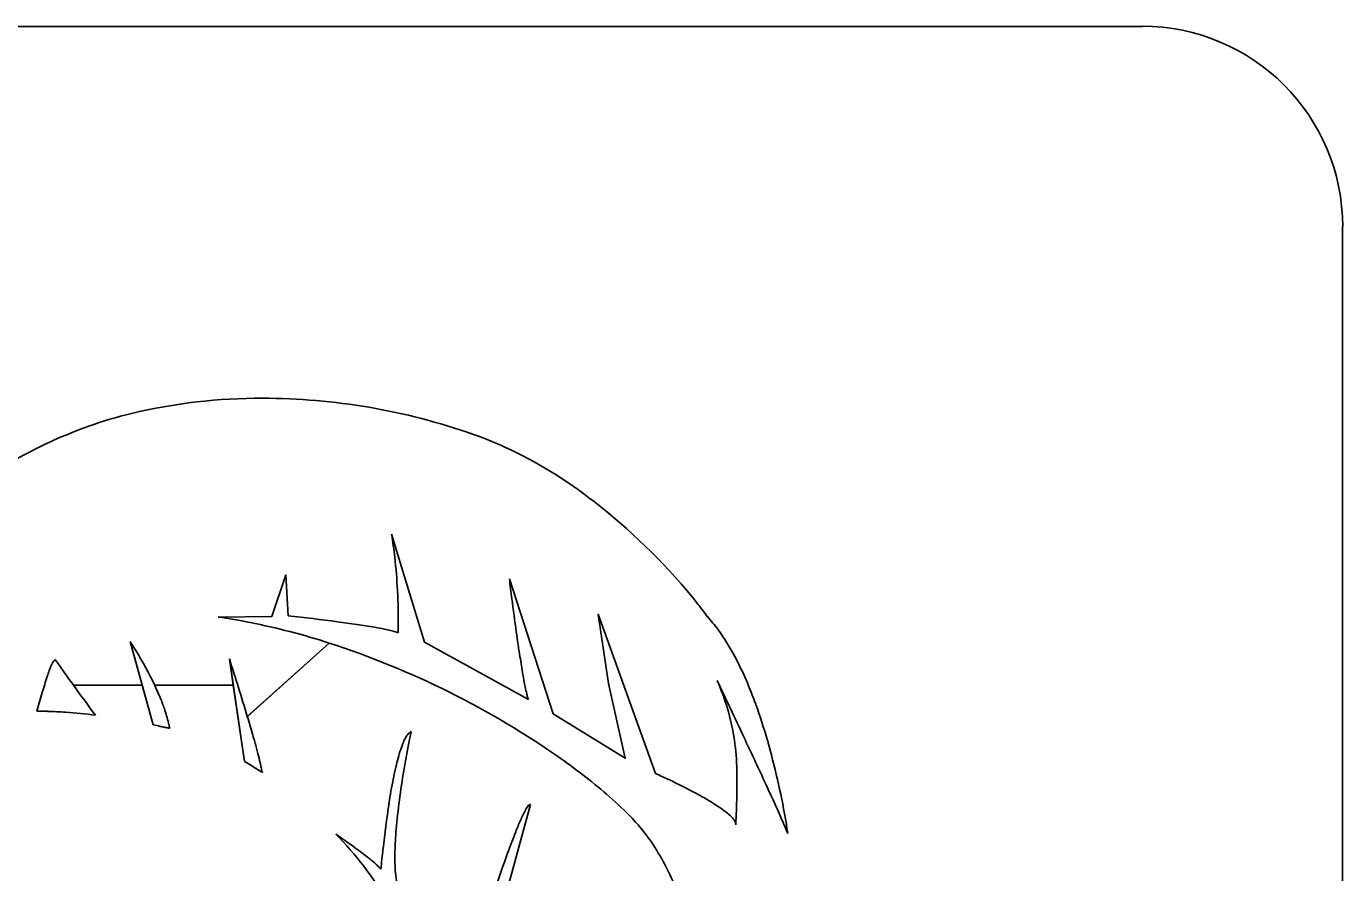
# Model space of a CAD drawing. Extents: x 42133 to 45533, y 41351 to 47951.
# Drawn here: x 42288.26 to 42301.6, y 47623.72 to 47632.3 of the extents above; entities that cross this region are included whole.
import ezdxf

# ---------------------------------------------------------------- set-up
doc = ezdxf.new("R2010")
doc.units = 0
doc.layers.add('P_TRAF_SIGN_SignDetails', color=7, linetype='Continuous')

msp = doc.modelspace()

# ---------------------------------------------------------------- linework, layer by layer
at = {"layer": 'P_TRAF_SIGN_SignDetails'}
for p, q in [((42271.124, 47632.302), (42299.57, 47632.302)), ((42301.6, 47630.272), (42301.6, 47601.932))]:
    msp.add_line(p, q, dxfattribs=at)
for points in [[(42291.96, 47627.151), (42292.294, 47626.057), (42293.347, 47625.477)], [(42291.96, 47627.151), (42292.294, 47626.057), (42293.347, 47625.477)], [(42291.96, 47627.151), (42292.294, 47626.057), (42293.347, 47625.477)], [(42290.203, 47626.312), (42290.745, 47626.319), (42290.888, 47626.739), (42290.913, 47626.326)], [(42290.203, 47626.312), (42290.745, 47626.319), (42290.888, 47626.739), (42290.913, 47626.326)], [(42290.203, 47626.312), (42290.745, 47626.319), (42290.888, 47626.739), (42290.913, 47626.326)], [(42293.154, 47626.7), (42293.598, 47625.331), (42294.328, 47624.88)], [(42293.154, 47626.7), (42293.598, 47625.331), (42294.328, 47624.88), (42294.158, 47625.639), (42294.053, 47626.34), (42294.635, 47624.726)], [(42293.154, 47626.7), (42293.598, 47625.331), (42294.328, 47624.88), (42294.158, 47625.639), (42294.053, 47626.34), (42294.635, 47624.726)], [(42294.328, 47624.88), (42294.158, 47625.639), (42294.053, 47626.34), (42294.635, 47624.726)], [(42288.735, 47625.622), (42289.432, 47625.622), (42289.308, 47626.065)], [(42288.735, 47625.622), (42289.432, 47625.622), (42289.308, 47626.065)], [(42289.544, 47625.218), (42289.308, 47626.065)], [(42290.497, 47625.304), (42291.326, 47626.049)], [(42290.497, 47625.304), (42291.326, 47626.049)], [(42291.326, 47626.049), (42290.498, 47625.304)], [(42291.326, 47626.049), (42290.498, 47625.304)], [(42289.558, 47625.622), (42290.355, 47625.622), (42290.316, 47625.889)], [(42289.558, 47625.622), (42290.355, 47625.622), (42290.316, 47625.889)], [(42290.47, 47624.848), (42290.316, 47625.889)], [(42289.432, 47625.621), (42288.735, 47625.621)], [(42289.432, 47625.621), (42288.735, 47625.621)], [(42289.544, 47625.218), (42289.432, 47625.621)], [(42289.544, 47625.218), (42289.432, 47625.621)], [(42290.47, 47624.848), (42290.355, 47625.621), (42289.558, 47625.621)], [(42290.47, 47624.848), (42290.355, 47625.621), (42289.558, 47625.621)], [(42293.367, 47624.413), (42292.835, 47622.459)], [(42293.367, 47624.413), (42292.835, 47622.459)], [(42293.367, 47624.413), (42292.835, 47622.459)]]:
    msp.add_lwpolyline(points, dxfattribs=at)
for centre, radius, start, end in [((42299.569, 47630.271), 2.032, 0, 90), ((42290.648, 47622.804), 5.728, 89.9552, 103.3752), ((42290.648, 47622.804), 5.728, 89.9552, 103.3752), ((42290.648, 47622.804), 5.728, 89.9552, 103.3752), ((42290.646, 47622.091), 6.44, 70.6408, 89.9484), ((42290.646, 47622.091), 6.44, 70.6408, 89.9484), ((42290.646, 47622.091), 6.44, 70.6408, 89.9484), ((42290.33, 47624.213), 4.284, 103.604, 109.648), ((42290.33, 47624.213), 4.284, 103.604, 109.648), ((42290.33, 47624.213), 4.284, 103.604, 109.648), ((42290.558, 47623.589), 4.948, 109.7052, 120.7607), ((42290.558, 47623.589), 4.948, 109.7052, 120.7607), ((42290.558, 47623.589), 4.948, 109.7052, 120.7607), ((42291.506, 47624.539), 3.846, 64.3791, 70.6413), ((42291.506, 47624.539), 3.846, 64.3791, 70.6413), ((42291.506, 47624.539), 3.846, 64.3791, 70.6413), ((42291.097, 47623.737), 4.747, 51.2901, 64.1058), ((42291.097, 47623.737), 4.747, 51.2901, 64.1058), ((42291.097, 47623.737), 4.747, 51.2901, 64.1058), ((42290.145, 47622.508), 6.301, 38.6603, 51.52), ((42290.145, 47622.508), 6.301, 38.6603, 51.52), ((42290.145, 47622.508), 6.301, 38.6603, 51.52), ((42287.395, 47626.406), 4.625, 6.369, 9.2757), ((42287.395, 47626.406), 4.625, 6.369, 9.2757), ((42287.395, 47626.406), 4.625, 6.369, 9.2757), ((42285.916, 47626.256), 6.112, 359.8223, 6.2228), ((42285.916, 47626.256), 6.112, 359.8223, 6.2228), ((42285.916, 47626.256), 6.112, 359.8223, 6.2228), ((42329.721, 47631.159), 36.838, 186.9514, 187.2683), ((42329.721, 47631.159), 36.838, 186.9514, 187.2683), ((42329.721, 47631.159), 36.838, 186.9514, 187.2683), ((42321.866, 47630.137), 28.917, 187.2299, 187.9001), ((42321.866, 47630.137), 28.917, 187.2299, 187.9001), ((42321.866, 47630.137), 28.917, 187.2299, 187.9001), ((42292.359, 47624.285), 3.461, 35.9244, 38.5911), ((42292.359, 47624.285), 3.461, 35.9244, 38.5911), ((42292.359, 47624.285), 3.461, 35.9244, 38.5911), ((42289.332, 47620.219), 6.155, 78.8122, 81.8661), ((42289.332, 47620.219), 6.155, 78.8122, 81.8661), ((42289.332, 47620.219), 6.155, 78.8122, 81.8661), ((42289.11, 47619.173), 7.224, 72.1362, 78.6959), ((42289.11, 47619.173), 7.224, 72.1362, 78.6959), ((42289.11, 47619.173), 7.224, 72.1362, 78.6959), ((42288.611, 47605.144), 21.306, 82.4453, 83.7975), ((42288.611, 47605.144), 21.306, 82.4453, 83.7975), ((42288.611, 47605.144), 21.306, 82.4453, 83.7975), ((42289.714, 47613.487), 12.89, 81.5572, 82.4303), ((42289.714, 47613.487), 12.89, 81.5572, 82.4303), ((42289.714, 47613.487), 12.89, 81.5572, 82.4303), ((42290.585, 47619.316), 6.997, 80.0987, 81.5999), ((42290.585, 47619.316), 6.997, 80.0987, 81.5999), ((42290.585, 47619.316), 6.997, 80.0987, 81.5999), ((42288.627, 47626.241), 3.4, 358.4865, 359.9345), ((42288.627, 47626.241), 3.4, 358.4865, 359.9345), ((42288.627, 47626.241), 3.4, 358.4865, 359.9345), ((42293.98, 47625.238), 1.6, 36.2651, 42.3723), ((42293.98, 47625.238), 1.6, 36.2651, 42.3723), ((42293.98, 47625.238), 1.6, 36.2651, 42.3723), ((42291.218, 47622.951), 3.307, 78.0559, 80.0745), ((42291.218, 47622.951), 3.307, 78.0559, 80.0745), ((42291.218, 47622.951), 3.307, 78.0559, 80.0745), ((42291.612, 47624.825), 1.393, 75.4034, 77.9931), ((42291.612, 47624.825), 1.393, 75.4034, 77.9931), ((42291.612, 47624.825), 1.393, 75.4034, 77.9931), ((42291.828, 47625.643), 0.546, 70.5576, 75.6237), ((42291.828, 47625.643), 0.546, 70.5576, 75.6237), ((42291.828, 47625.643), 0.546, 70.5576, 75.6237), ((42291.94, 47625.965), 0.206, 65.2836, 70.2996), ((42291.94, 47625.965), 0.206, 65.2836, 70.2996), ((42291.94, 47625.965), 0.206, 65.2836, 70.2996), ((42310.03, 47628.492), 16.967, 187.8903, 188.7534), ((42310.03, 47628.492), 16.967, 187.8903, 188.7534), ((42310.03, 47628.492), 16.967, 187.8903, 188.7534), ((42293.438, 47624.859), 2.261, 27.7995, 35.8766), ((42293.438, 47624.859), 2.261, 27.7995, 35.8766), ((42293.438, 47624.859), 2.261, 27.7995, 35.8766), ((42287.196, 47624.668), 2.532, 32.1594, 33.4877), ((42287.196, 47624.668), 2.532, 32.1594, 33.4877), ((42287.196, 47624.668), 2.532, 32.1594, 33.4877), ((42285.97, 47623.89), 3.984, 26.4027, 32.2348), ((42285.97, 47623.89), 3.984, 26.4027, 32.2348), ((42285.97, 47623.89), 3.984, 26.4027, 32.2348), ((42288.589, 47617.618), 8.864, 54.9671, 72.0152), ((42288.589, 47617.618), 8.864, 54.9671, 72.0138), ((42288.589, 47617.618), 8.864, 54.9671, 72.0138), ((42289.043, 47625.583), 0.583, 154.4376, 157.6049), ((42289.043, 47625.583), 0.583, 154.4376, 157.6049), ((42289.043, 47625.583), 0.583, 154.4376, 157.6049), ((42288.748, 47625.726), 0.255, 148.8827, 154.6404), ((42288.748, 47625.726), 0.255, 148.8827, 154.6404), ((42288.748, 47625.726), 0.255, 148.8827, 154.6404), ((42288.615, 47625.806), 0.1, 140.5588, 148.7614), ((42288.615, 47625.806), 0.1, 140.5588, 148.7614), ((42288.615, 47625.806), 0.1, 140.5588, 148.7614), ((42288.566, 47625.845), 0.037, 129.134, 140.2175), ((42288.566, 47625.845), 0.037, 129.134, 140.2175), ((42288.566, 47625.845), 0.037, 129.134, 140.2175), ((42288.552, 47625.863), 0.014, 103.2867, 130.1619), ((42288.552, 47625.863), 0.014, 103.2867, 130.1619), ((42288.552, 47625.863), 0.014, 103.2867, 130.1619), ((42288.55, 47625.87), 0.00705, 46.8702, 100.4012), ((42288.55, 47625.87), 0.00705, 46.8702, 100.4012), ((42288.55, 47625.87), 0.00705, 46.8702, 100.4012), ((42288.546, 47625.865), 0.0136, 30.875, 48.4344), ((42288.546, 47625.865), 0.0136, 30.875, 48.4344), ((42288.546, 47625.865), 0.0136, 30.875, 48.4344), ((42289.521, 47626.494), 1.147, 212.8237, 215.0489), ((42289.521, 47626.494), 1.147, 212.8237, 215.0489), ((42289.521, 47626.494), 1.147, 212.8237, 215.0489), ((42293.418, 47629.197), 5.889, 214.8077, 215.4976), ((42293.418, 47629.197), 5.889, 214.8077, 215.4976), ((42293.418, 47629.197), 5.889, 214.8077, 215.4976), ((42257.692, 47615.446), 34.254, 16.725, 17.7503), ((42257.692, 47615.446), 34.254, 16.725, 17.7503), ((42257.692, 47615.446), 34.254, 16.725, 17.7503), ((42302.326, 47627.303), 9.171, 188.7364, 189.8887), ((42302.326, 47627.303), 9.171, 188.7364, 189.8887), ((42302.326, 47627.303), 9.171, 188.7364, 189.8887), ((42292.162, 47624.192), 3.701, 19.4971, 27.7306), ((42292.162, 47624.192), 3.701, 19.4971, 27.7306), ((42292.162, 47624.192), 3.701, 19.4971, 27.7306), ((42292.514, 47624.357), 4.265, 161.5204, 163.7832), ((42292.514, 47624.357), 4.265, 161.5204, 163.7832), ((42292.514, 47624.357), 4.265, 161.5204, 163.7832), ((42290.401, 47625.059), 2.039, 159.5805, 161.4008), ((42290.401, 47625.059), 2.039, 159.5805, 161.4008), ((42290.401, 47625.059), 2.039, 159.5805, 161.4008), ((42289.51, 47625.389), 1.089, 157.5336, 159.5241), ((42289.51, 47625.389), 1.089, 157.5336, 159.5241), ((42289.51, 47625.389), 1.089, 157.5336, 159.5241), ((42305.864, 47638.079), 21.18, 215.5096, 216.028), ((42305.864, 47638.079), 21.18, 215.5096, 216.028), ((42305.864, 47638.079), 21.18, 215.5096, 216.028), ((42297.657, 47626.487), 4.432, 189.8563, 191.47), ((42297.657, 47626.487), 4.432, 189.8563, 191.47), ((42297.657, 47626.487), 4.432, 189.8563, 191.47), ((42296.276, 47623.247), 8.188, 163.6737, 165.0723), ((42296.276, 47623.247), 8.188, 163.6737, 165.0723), ((42296.276, 47623.247), 8.188, 163.6737, 165.0723), ((42328.819, 47654.734), 49.541, 215.99, 216.426), ((42328.819, 47654.734), 49.541, 215.9903, 216.426), ((42328.819, 47654.734), 49.541, 215.9903, 216.426), ((42287.048, 47624.429), 2.779, 22.1852, 26.3361), ((42287.048, 47624.429), 2.779, 25.4124, 26.3361), ((42287.048, 47624.429), 2.779, 25.4124, 26.3361), ((42287.048, 47624.429), 2.779, 22.1852, 25.4083), ((42287.048, 47624.429), 2.779, 22.1852, 25.4083), ((42295.098, 47625.965), 1.82, 191.4005, 193.8143), ((42295.098, 47625.965), 1.82, 191.4005, 193.8143), ((42295.098, 47625.965), 1.82, 191.4005, 193.8143), ((42292.857, 47624.617), 2.623, 20.1407, 23.6604), ((42026.935, 47498.793), 296.809, 25.18483, 25.30705), ((42292.857, 47624.617), 2.623, 20.1407, 23.6604), ((42026.935, 47498.793), 296.809, 25.18483, 25.30705), ((42292.857, 47624.617), 2.623, 20.1407, 23.6604), ((42026.935, 47498.793), 296.809, 25.18483, 25.30705), ((42287.805, 47624.743), 1.959, 18.5456, 22.067), ((42287.805, 47624.743), 1.959, 18.5456, 22.067), ((42287.805, 47624.743), 1.959, 18.5456, 22.067), ((42293.891, 47625.666), 0.577, 193.6354, 197.6061), ((42293.891, 47625.666), 0.577, 193.6354, 197.6061), ((42293.891, 47625.666), 0.577, 193.6354, 197.6061), ((42293.433, 47625.519), 0.0955, 196.5378, 206.1501), ((42293.433, 47625.519), 0.0955, 196.5378, 206.1501), ((42293.433, 47625.519), 0.0955, 196.5378, 206.1501), ((42293.236, 47624.748), 2.222, 8.1396, 20.3399), ((42293.236, 47624.748), 2.222, 8.1396, 20.3399), ((42293.236, 47624.748), 2.222, 8.1396, 20.3399), ((42290.212, 47623.463), 5.783, 16.0509, 19.8489), ((42290.212, 47623.463), 5.783, 16.0509, 19.8489), ((42290.212, 47623.463), 5.783, 16.0509, 19.8489), ((42288.406, 47622.143), 3.214, 88.8275, 90.7408), ((42288.406, 47622.143), 3.214, 88.8275, 90.7408), ((42288.406, 47622.143), 3.214, 88.8275, 90.7408), ((42288.386, 47621.388), 3.968, 86.0759, 88.7515), ((42288.386, 47621.388), 3.968, 86.0759, 88.7515), ((42288.386, 47621.388), 3.968, 86.0759, 88.7515), ((42288.301, 47620.206), 5.153, 82.6802, 86.0391), ((42288.301, 47620.206), 5.153, 82.6802, 86.0391), ((42288.301, 47620.206), 5.153, 82.6802, 86.0391), ((42288.449, 47624.955), 1.281, 11.8573, 18.6871), ((42288.449, 47624.955), 1.281, 11.8573, 18.6871), ((42288.449, 47624.955), 1.281, 11.8573, 18.6871), ((42273.947, 47620.343), 17.278, 16.0256, 16.6869), ((42273.947, 47620.343), 17.278, 16.0256, 16.6862), ((42273.947, 47620.343), 17.278, 16.0256, 16.6862), ((42287.545, 47614.853), 10.556, 78.6918, 79.083), ((42287.545, 47614.853), 10.556, 78.6918, 79.083), ((42287.545, 47614.853), 10.556, 78.6918, 79.083), ((42288.981, 47622.033), 3.233, 77.9448, 78.6881), ((42288.981, 47622.033), 3.233, 77.9448, 78.6881), ((42288.981, 47622.033), 3.233, 77.9448, 78.6881), ((42289.259, 47623.341), 1.897, 77.3287, 77.9097), ((42289.259, 47623.341), 1.897, 77.3287, 77.9097), ((42289.259, 47623.341), 1.897, 77.3287, 77.9097), ((42289.416, 47624.034), 1.186, 75.6948, 77.393), ((42289.416, 47624.034), 1.186, 75.6948, 77.393), ((42289.416, 47624.034), 1.186, 75.6948, 77.393), ((42288.809, 47625.035), 0.913, 9.3031, 11.5655), ((42288.809, 47625.035), 0.913, 9.3031, 11.5655), ((42288.809, 47625.035), 0.913, 9.3031, 11.5655), ((42299.035, 47623.669), 7.034, 167.8442, 168.9235), ((42299.035, 47623.669), 7.034, 167.8442, 168.9235), ((42299.035, 47623.669), 7.034, 167.8442, 168.9235), ((42292.187, 47625.083), 0.0728, 112.9794, 129.4369), ((42292.187, 47625.083), 0.0728, 112.9794, 129.4369), ((42292.187, 47625.083), 0.0728, 112.9794, 129.4369), ((42283.016, 47622.938), 7.845, 14.509, 16.0928), ((42283.016, 47622.938), 7.845, 14.509, 16.0928), ((42283.016, 47622.938), 7.845, 14.509, 16.0928), ((42301.116, 47623.242), 9.158, 168.8053, 172.6246), ((42301.116, 47623.242), 9.158, 168.8053, 172.6246), ((42301.116, 47623.242), 9.158, 168.8053, 172.6246), ((42292.865, 47624.703), 0.856, 156.0467, 161.7942), ((42292.865, 47624.703), 0.856, 156.0467, 161.7942), ((42292.865, 47624.703), 0.856, 156.0467, 161.7942), ((42292.475, 47624.875), 0.431, 148.8826, 155.9073), ((42292.475, 47624.875), 0.431, 148.8826, 155.9073), ((42292.475, 47624.875), 0.431, 148.8826, 155.9073), ((42292.294, 47624.983), 0.22, 140.9601, 148.6044), ((42292.294, 47624.983), 0.22, 140.9601, 148.6044), ((42292.294, 47624.983), 0.22, 140.9601, 148.6044), ((42292.22, 47625.044), 0.124, 129.6529, 141.1223), ((42292.22, 47625.044), 0.124, 129.6529, 141.1223), ((42292.22, 47625.044), 0.124, 129.6529, 141.1223), ((42292.791, 47624.697), 2.67, 1.3176, 7.8776), ((42292.791, 47624.697), 2.67, 1.3176, 7.8776), ((42292.791, 47624.697), 2.67, 1.3176, 7.8776), ((42223.162, 47591.068), 79.969, 24.83251, 25.18394), ((42223.162, 47591.068), 79.969, 24.83251, 25.18394), ((42223.162, 47591.068), 79.969, 24.83251, 25.18394), ((42288.336, 47622.932), 7.732, 9.9349, 15.9925), ((42288.336, 47622.932), 7.732, 9.9349, 15.9925), ((42288.336, 47622.932), 7.732, 9.9349, 15.9925), ((42288.195, 47624.283), 2.494, 12.1687, 14.4102), ((42288.195, 47624.283), 2.494, 12.1687, 14.4102), ((42288.195, 47624.283), 2.494, 12.1687, 14.4102), ((42293.911, 47624.362), 1.956, 161.8869, 167.3156), ((42293.911, 47624.362), 1.956, 161.8869, 167.3156), ((42293.911, 47624.362), 1.956, 161.8869, 167.3156), ((42287.373, 47619.599), 6.094, 58.9473, 59.4578), ((42287.373, 47619.599), 6.094, 58.9473, 59.4578), ((42287.373, 47619.599), 6.094, 58.9473, 59.4578), ((42288.346, 47621.211), 4.211, 57.8804, 58.9768), ((42288.346, 47621.211), 4.211, 57.8804, 58.9768), ((42288.346, 47621.211), 4.211, 57.8804, 58.9768), ((42288.956, 47622.181), 3.066, 56.4188, 57.9047), ((42288.956, 47622.181), 3.066, 56.4188, 57.9047), ((42288.956, 47622.181), 3.066, 56.4188, 57.9047), ((42289.939, 47624.659), 0.71, 8.4145, 12.1461), ((42289.939, 47624.659), 0.71, 8.4145, 12.1461), ((42289.939, 47624.659), 0.71, 8.4145, 12.1461), ((42290.681, 47624.77), 0.0399, 190.4807, 195.2108), ((42290.681, 47624.77), 0.0399, 190.4807, 195.2108), ((42290.681, 47624.77), 0.0399, 190.4807, 195.2108), ((42290.703, 47624.776), 0.0629, 195.1998, 199.2537), ((42290.703, 47624.776), 0.0629, 195.1998, 199.2537), ((42290.703, 47624.776), 0.0629, 195.1998, 199.2537), ((42290.735, 47624.787), 0.0967, 199.0842, 200.7516), ((42290.735, 47624.787), 0.0967, 199.0842, 200.7516), ((42290.735, 47624.787), 0.0967, 199.0842, 200.7516), ((42290.784, 47624.806), 0.149, 200.7582, 202.2465), ((42290.784, 47624.806), 0.149, 200.7582, 202.2465), ((42290.784, 47624.806), 0.149, 200.7582, 202.2465), ((42290.903, 47624.854), 0.278, 202.2383, 203.0554), ((42290.903, 47624.854), 0.278, 202.2383, 203.0554), ((42290.903, 47624.854), 0.278, 202.2383, 203.0554), ((42288.157, 47623.678), 2.709, 23.0323, 23.2006), ((42288.157, 47623.678), 2.709, 23.0323, 23.2006), ((42288.157, 47623.678), 2.709, 23.0323, 23.2006), ((42295.658, 47623.945), 3.752, 166.9621, 168.7985), ((42295.658, 47623.945), 3.752, 166.9621, 168.7985), ((42295.658, 47623.945), 3.752, 166.9621, 168.7985), ((42290.279, 47620.049), 5.903, 48.7797, 54.8487), ((42290.279, 47620.049), 5.903, 48.7797, 54.8487), ((42290.279, 47620.049), 5.903, 48.7797, 54.8487), ((42290.434, 47624.644), 5.027, 358.2623, 1.3028), ((42290.434, 47624.644), 5.027, 358.2623, 1.3028), ((42290.434, 47624.644), 5.027, 358.2623, 1.3028), ((42290.451, 47624.654), 0.216, 21.863, 22.889), ((42290.451, 47624.654), 0.216, 21.863, 22.889), ((42290.451, 47624.654), 0.216, 21.863, 22.889), ((42297.971, 47623.495), 6.109, 168.8697, 171.2617), ((42297.971, 47623.495), 6.109, 168.8697, 171.2617), ((42297.971, 47623.495), 6.109, 168.8697, 171.2617), ((42292.242, 47619.374), 5.862, 64.5273, 65.9067), ((42292.242, 47619.374), 5.862, 64.5273, 65.9067), ((42292.242, 47619.374), 5.862, 64.5273, 65.9067), ((42292.141, 47619.113), 6.142, 61.7801, 64.72), ((42292.141, 47619.113), 6.142, 61.7801, 64.72), ((42292.141, 47619.113), 6.142, 61.7801, 64.72), ((42270.617, 47613.001), 27.691, 24.001, 24.8841), ((42270.617, 47613.001), 27.691, 24.001, 24.8841), ((42270.617, 47613.001), 27.691, 24.001, 24.8841), ((42291.661, 47621.626), 3.807, 43.9519, 48.7873), ((42291.661, 47621.626), 3.807, 43.9519, 48.7873), ((42291.661, 47621.626), 3.807, 43.9519, 48.7873), ((42293.194, 47621.088), 3.904, 59.785, 61.6943), ((42293.194, 47621.088), 3.904, 59.785, 61.6943), ((42293.194, 47621.088), 3.904, 59.785, 61.6943), ((42269.147, 47625.248), 26.323, 357.7341, 358.3532), ((42269.147, 47625.248), 26.323, 357.7341, 358.3532), ((42269.147, 47625.248), 26.323, 357.7341, 358.3532), ((42302.556, 47622.797), 10.746, 171.2947, 173.7765), ((42302.556, 47622.797), 10.746, 171.2947, 173.7765), ((42302.556, 47622.797), 10.746, 171.2947, 173.7765), ((42297.743, 47623.683), 5.756, 172.6718, 175.6001), ((42297.743, 47623.683), 5.756, 172.6718, 175.6001), ((42297.743, 47623.683), 5.756, 172.6718, 175.6001), ((42294.512, 47623.712), 1.357, 151.754, 156.6755), ((42294.512, 47623.712), 1.357, 151.754, 156.6755), ((42294.512, 47623.712), 1.357, 151.754, 156.6755), ((42293.627, 47624.185), 0.354, 143.8751, 151.3991), ((42293.627, 47624.185), 0.354, 143.8751, 151.3991), ((42293.627, 47624.185), 0.354, 143.8751, 151.3991), ((42293.411, 47624.342), 0.086, 130.2202, 143.8018), ((42293.411, 47624.342), 0.086, 130.2202, 143.8018), ((42293.411, 47624.342), 0.086, 130.2202, 143.8018), ((42293.37, 47624.391), 0.022, 97.3, 130.5685), ((42293.37, 47624.391), 0.022, 97.3, 130.5685), ((42293.37, 47624.391), 0.022, 97.3, 130.5685), ((42293.922, 47622.339), 2.456, 56.89, 59.7731), ((42293.922, 47622.339), 2.456, 56.89, 59.7731), ((42293.922, 47622.339), 2.456, 56.89, 59.7731), ((42294.648, 47623.442), 1.135, 50.858, 57.179), ((42294.648, 47623.442), 1.135, 50.858, 57.179), ((42294.648, 47623.442), 1.135, 50.858, 57.179), ((42296.547, 47622.818), 3.58, 156.4282, 158.4003), ((42296.547, 47622.818), 3.58, 156.4282, 158.4003), ((42296.547, 47622.818), 3.58, 156.4282, 158.4003), ((42293.012, 47622.95), 1.915, 33.2202, 43.4963), ((42293.012, 47622.95), 1.915, 33.2202, 43.4963), ((42293.012, 47622.95), 1.915, 33.2202, 43.4963), ((42295.048, 47623.935), 0.501, 44.0889, 50.7449), ((42295.048, 47623.935), 0.501, 44.0889, 50.7449), ((42295.048, 47623.935), 0.501, 44.0889, 50.7449), ((42295.223, 47624.105), 0.257, 35.8917, 43.9229), ((42295.223, 47624.105), 0.257, 35.8917, 43.9229), ((42295.223, 47624.105), 0.257, 35.8917, 43.9229), ((42295.32, 47624.176), 0.137, 27.0732, 35.5711), ((42295.32, 47624.176), 0.137, 27.0732, 35.5711), ((42295.32, 47624.176), 0.137, 27.0732, 35.5711), ((42295.368, 47624.201), 0.0821, 14.9831, 27.193), ((42295.368, 47624.201), 0.0821, 14.9831, 27.193), ((42295.368, 47624.201), 0.0821, 14.9831, 27.193), ((42295.396, 47624.208), 0.0534, 358.3037, 14.7523), ((42295.396, 47624.208), 0.0534, 358.3037, 14.7523), ((42295.396, 47624.208), 0.0534, 358.3037, 14.7523), ((42288.719, 47621.065), 7.873, 22.8218, 23.9705), ((42288.719, 47621.065), 7.873, 22.8218, 23.9705), ((42288.719, 47621.065), 7.873, 22.8218, 23.9705), ((42290.977, 47623.388), 5.052, 8.3178, 10.0068), ((42290.977, 47623.388), 5.052, 8.3178, 10.0068), ((42290.977, 47623.388), 5.052, 8.3178, 10.0068), ((42288.392, 47621.243), 4.154, 31.7939, 43.6834), ((42279.763, 47607.764), 20.064, 54.0239, 54.5667), ((42288.392, 47621.243), 4.154, 31.7939, 43.6834), ((42279.763, 47607.764), 20.064, 54.0239, 54.5667), ((42288.392, 47621.243), 4.154, 31.7939, 43.6834), ((42279.763, 47607.764), 20.064, 54.0239, 54.5667), ((42295.683, 47623.845), 3.69, 175.6431, 178.9429), ((42295.683, 47623.845), 3.69, 175.6431, 178.9429), ((42295.683, 47623.845), 3.69, 175.6431, 178.9429), ((42300.719, 47621.173), 8.064, 158.4486, 160.0296), ((42300.719, 47621.173), 8.064, 158.4486, 160.0296), ((42300.719, 47621.173), 8.064, 158.4486, 160.0296), ((42286.862, 47617.55), 7.975, 53.0722, 53.9962), ((42286.862, 47617.55), 7.975, 53.0722, 53.9962), ((42286.862, 47617.55), 7.975, 53.0722, 53.9962), ((42301.811, 47622.853), 10, 173.6373, 174.8302), ((42301.811, 47622.853), 10, 173.6373, 174.8302), ((42301.811, 47622.853), 10, 173.6373, 174.8302), ((42292.457, 47622.604), 2.569, 21.7893, 32.8866), ((42292.457, 47622.604), 2.569, 21.7893, 32.8866), ((42292.457, 47622.604), 2.569, 21.7893, 32.8866), ((42289.224, 47620.697), 4.04, 51.9489, 53.0317), ((42289.224, 47620.697), 4.04, 51.9489, 53.0317), ((42289.224, 47620.697), 4.04, 51.9489, 53.0317), ((42290.646, 47622.5), 1.744, 48.6065, 52.2397), ((42290.646, 47622.5), 1.744, 48.6065, 52.2397), ((42290.646, 47622.5), 1.744, 48.6065, 52.2397), ((42294.056, 47623.872), 2.063, 178.8765, 184.2303), ((42294.056, 47623.872), 2.063, 178.8765, 184.2303), ((42294.056, 47623.872), 2.063, 178.8765, 184.2303), ((42310.092, 47617.79), 18.029, 160.1002, 161.4573), ((42310.092, 47617.79), 18.029, 160.1002, 161.4573), ((42310.092, 47617.79), 18.029, 160.1002, 161.4573), ((42291.377, 47623.33), 0.637, 44.2616, 48.5485), ((42291.377, 47623.33), 0.637, 44.2616, 48.5485), ((42291.377, 47623.33), 0.637, 44.2616, 48.5485), ((42291.617, 47623.566), 0.301, 38.6652, 43.8851), ((42291.617, 47623.566), 0.301, 38.6652, 43.8851), ((42291.617, 47623.566), 0.301, 38.6652, 43.8851), ((42293.134, 47623.806), 1.138, 184.3093, 189.9726), ((42293.134, 47623.806), 1.138, 184.3093, 189.9726), ((42293.134, 47623.806), 1.138, 184.3093, 189.9726)]:
    msp.add_arc(centre, radius, start, end, dxfattribs=at)

doc.saveas('drawing.dxf')
